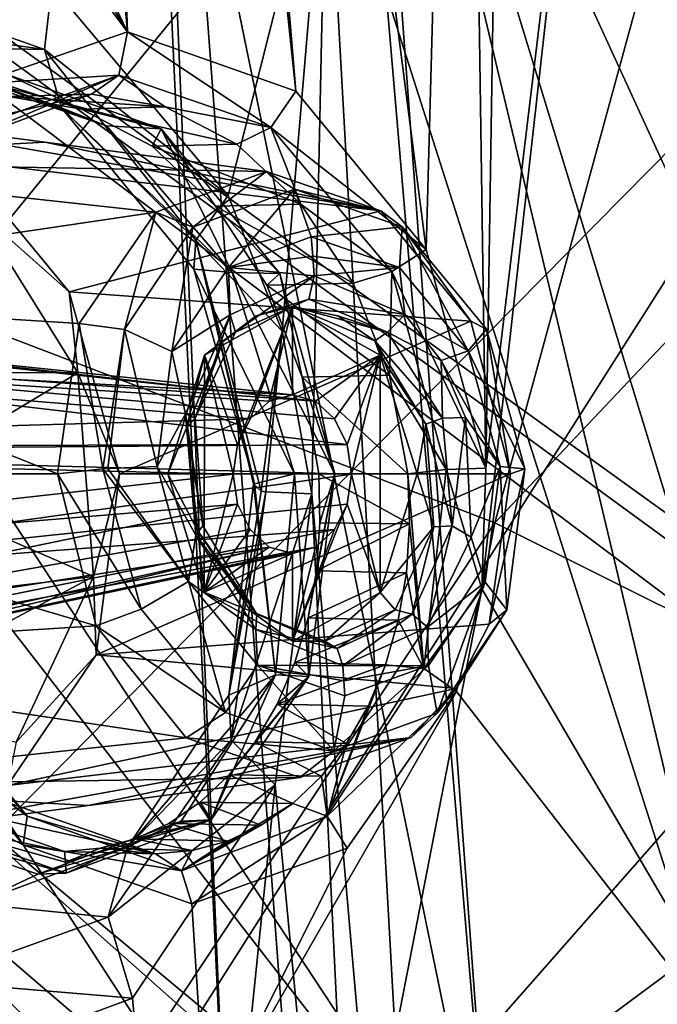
# Model space of a CAD drawing. Header units: metres. Extents: x -150 to 307, y -550 to 84.
# Tile 981 of 1056: x 218.24 to 221.67, y 19.39 to 24.7. Entities that reach past the tile are written whole.
import ezdxf

# ---------------------------------------------------------------- set-up
doc = ezdxf.new("R2010")
doc.units = ezdxf.units.M
doc.layers.add('solid_26006363', color=7, linetype='CONTINUOUS')

msp = doc.modelspace()

# ---------------------------------------------------------------- linework, layer by layer
at = {"layer": 'solid_26006363'}
for points in [[(219.725174, 24.310604, 896.531372), (218.371445, 37.137581, 897.953064), (218.634766, 37.405762, 898.256897)], [(220.425995, 23.458023, 897.025696), (219.725174, 24.310604, 896.531372), (218.634766, 37.405762, 898.256897)], [(220.625214, 30.690834, 898.524719), (220.425995, 23.458023, 897.025696), (218.634766, 37.405762, 898.256897)], [(218.371445, 37.137581, 897.953064), (218.818283, 24.63063, 895.775085), (218.258987, 30.736115, 896.402832)], [(219.725174, 24.310604, 896.531372), (218.818283, 24.63063, 895.775085), (218.371445, 37.137581, 897.953064)], [(224.341949, 23.315149, 909.80011), (223.392471, 33.158905, 910.8255), (218.879883, 29.627649, 905.655029)], [(207.210709, 32.490288, 894.447876), (226.584961, 17.939213, 905.5672), (226.852875, 18.152309, 905.862976)], [(207.210709, 32.490288, 894.447876), (226.910736, 18.299572, 905.940063), (226.584961, 17.939213, 905.5672)], [(207.210709, 32.490288, 894.447876), (226.852875, 18.152309, 905.862976), (226.910736, 18.299572, 905.940063)], [(210.618042, 12.746159, 926.440979), (217.86026, 31.333513, 929.891663), (222.933075, 25.208296, 934.411377)], [(215.484024, 27.767172, 930.53302), (217.784317, 23.137108, 932.776428), (219.641235, 30.798508, 933.339844)], [(219.641235, 30.798508, 933.339844), (217.784317, 23.137108, 932.776428), (222.788315, 29.265169, 935.864197)], [(218.258987, 30.736115, 896.402832), (218.818283, 24.63063, 895.775085), (215.8797, 30.690626, 894.296875)], [(218.818283, 24.63063, 895.775085), (215.877319, 29.482153, 894.055481), (215.8797, 30.690626, 894.296875)], [(220.625214, 30.690834, 898.524719), (220.74852, 22.280916, 897.13678), (220.425995, 23.458023, 897.025696)], [(220.625214, 30.690834, 898.524719), (220.861603, 29.492245, 898.497437), (220.74852, 22.280916, 897.13678)], [(218.879883, 29.627649, 905.655029), (218.835312, 29.399069, 905.565613), (219.358475, 18.264877, 904.187561)], [(218.879883, 29.627649, 905.655029), (219.358475, 18.264877, 904.187561), (219.742844, 18.088186, 904.527832)], [(224.341949, 23.315149, 909.80011), (218.879883, 29.627649, 905.655029), (219.742844, 18.088186, 904.527832)], [(218.818283, 24.63063, 895.775085), (215.641602, 28.849808, 893.728638), (215.877319, 29.482153, 894.055481)], [(220.861603, 29.492245, 898.497437), (221.501083, 28.525146, 898.894714), (220.74852, 22.280916, 897.13678)], [(218.835312, 29.399069, 905.565613), (214.890747, 19.224972, 900.232239), (219.358475, 18.264877, 904.187561)], [(218.835312, 29.399069, 905.565613), (215.567642, 21.623007, 901.173279), (214.890747, 19.224972, 900.232239)], [(218.835312, 29.399069, 905.565613), (215.135422, 22.978559, 900.995178), (215.510162, 22.372761, 901.235596)], [(218.835312, 29.399069, 905.565613), (218.49173, 28.876263, 905.135132), (215.135422, 22.978559, 900.995178)], [(218.835312, 29.399069, 905.565613), (215.510162, 22.372761, 901.235596), (215.567642, 21.623007, 901.173279)], [(217.784317, 23.137108, 932.776428), (220.796112, 21.986137, 935.121948), (222.788315, 29.265169, 935.864197)], [(222.788315, 29.265169, 935.864197), (220.796112, 21.986137, 935.121948), (225.828857, 27.305632, 938.273621)], [(218.49173, 28.876263, 905.135132), (214.58371, 23.214386, 900.541687), (215.135422, 22.978559, 900.995178)], [(218.49173, 28.876263, 905.135132), (217.951172, 28.773222, 904.608704), (214.58371, 23.214386, 900.541687)], [(218.818283, 24.63063, 895.775085), (218.005142, 24.349564, 895.01062), (215.641602, 28.849808, 893.728638)], [(221.501083, 28.525146, 898.894714), (220.727432, 21.631031, 897.021729), (220.74852, 22.280916, 897.13678)], [(221.501083, 28.525146, 898.894714), (222.456528, 18.67592, 898.201721), (220.727432, 21.631031, 897.021729)], [(221.501083, 28.525146, 898.894714), (222.379272, 28.057442, 899.617981), (222.456528, 18.67592, 898.201721)], [(219.995987, 27.363911, 904.170959), (220.097733, 27.420607, 904.277832), (220.789505, 18.066858, 903.441711)], [(222.07103, 19.135887, 904.806458), (220.789505, 18.066858, 903.441711), (220.097733, 27.420607, 904.277832)], [(223.768433, 21.762133, 906.843323), (220.097733, 27.420607, 904.277832), (225.209595, 25.788092, 908.960205)], [(222.231323, 20.449648, 905.144592), (222.07103, 19.135887, 904.806458), (220.097733, 27.420607, 904.277832)], [(222.854965, 21.414446, 905.893127), (222.231323, 20.449648, 905.144592), (220.097733, 27.420607, 904.277832)], [(223.768433, 21.762133, 906.843323), (222.854965, 21.414446, 905.893127), (220.097733, 27.420607, 904.277832)], [(218.90332, 27.241022, 903.124634), (219.995987, 27.363911, 904.170959), (220.789505, 18.066858, 903.441711)], [(220.796112, 21.986137, 935.121948), (223.751617, 20.514965, 937.392212), (225.828857, 27.305632, 938.273621)], [(218.90332, 27.241022, 903.124634), (216.467865, 24.371096, 900.386902), (215.467972, 24.722464, 899.552673)], [(218.90332, 27.241022, 903.124634), (217.242737, 23.444633, 900.933533), (216.467865, 24.371096, 900.386902)], [(218.90332, 27.241022, 903.124634), (220.789505, 18.066858, 903.441711), (217.242737, 23.444633, 900.933533)], [(218.410141, 24.879019, 898.559204), (219.360962, 23.748285, 899.232727), (219.889664, 25.847887, 900.071228)], [(219.360962, 23.748285, 899.232727), (219.651947, 23.018818, 899.381592), (219.889664, 25.847887, 900.071228)], [(219.651947, 23.018818, 899.381592), (219.810226, 22.142023, 899.390991), (219.889664, 25.847887, 900.071228)], [(219.810226, 22.142023, 899.390991), (220.603836, 13.07055, 899.026611), (219.889664, 25.847887, 900.071228)], [(224.01265, 12.915481, 902.217163), (222.568146, 25.193985, 902.457703), (219.889664, 25.847887, 900.071228)], [(220.603836, 13.07055, 899.026611), (224.01265, 12.915481, 902.217163), (219.889664, 25.847887, 900.071228)], [(212.583405, 8.932697, 928.192017), (210.618042, 12.746159, 926.440979), (222.933075, 25.208296, 934.411377)], [(212.583405, 8.932697, 928.192017), (222.933075, 25.208296, 934.411377), (226.778046, 17.647861, 937.837097)], [(218.370422, 24.535858, 898.357849), (218.410141, 24.879019, 898.559204), (217.309677, 24.911436, 897.475769)], [(218.370422, 24.535858, 898.357849), (217.309677, 24.911436, 897.475769), (217.43985, 24.66877, 897.328613)], [(218.370422, 24.535858, 898.357849), (219.360962, 23.748285, 899.232727), (218.410141, 24.879019, 898.559204)], [(218.370422, 24.535858, 898.357849), (217.43985, 24.66877, 897.328613), (217.545349, 24.55162, 897.209534)], [(218.77063, 24.397301, 895.828247), (218.005142, 24.349564, 895.01062), (218.818283, 24.63063, 895.775085)], [(219.590866, 24.115046, 896.508423), (218.77063, 24.397301, 895.828247), (218.818283, 24.63063, 895.775085)], [(219.590866, 24.115046, 896.508423), (218.818283, 24.63063, 895.775085), (219.725174, 24.310604, 896.531372)], [(218.703796, 24.123549, 897.524292), (217.545349, 24.55162, 897.209534), (217.86647, 24.4119, 896.847168)], [(218.462357, 24.221384, 897.94342), (218.370422, 24.535858, 898.357849), (217.545349, 24.55162, 897.209534)], [(218.703796, 24.123549, 897.524292), (218.462357, 24.221384, 897.94342), (217.545349, 24.55162, 897.209534)], [(218.370422, 24.535858, 898.357849), (219.186722, 23.50902, 898.903809), (219.360962, 23.748285, 899.232727)], [(218.462357, 24.221384, 897.94342), (219.186722, 23.50902, 898.903809), (218.370422, 24.535858, 898.357849)], [(218.998657, 24.107586, 897.19989), (217.86647, 24.4119, 896.847168), (218.168808, 24.400007, 896.507813)], [(218.998657, 24.107586, 897.19989), (218.703796, 24.123549, 897.524292), (217.86647, 24.4119, 896.847168)], [(217.886826, 24.023825, 895.292603), (218.77063, 24.397301, 895.828247), (218.623688, 24.294205, 895.99353)], [(217.886826, 24.023825, 895.292603), (217.997345, 24.11442, 895.094543), (218.77063, 24.397301, 895.828247)], [(217.997345, 24.11442, 895.094543), (218.005142, 24.349564, 895.01062), (218.77063, 24.397301, 895.828247)], [(218.173111, 24.341246, 896.502075), (218.570801, 24.21464, 896.835083), (218.168808, 24.400007, 896.507813)], [(218.998657, 24.107586, 897.19989), (218.168808, 24.400007, 896.507813), (218.570801, 24.21464, 896.835083)], [(219.020798, 24.22616, 896.333679), (218.623688, 24.294205, 895.99353), (218.77063, 24.397301, 895.828247)], [(219.020798, 24.22616, 896.333679), (218.77063, 24.397301, 895.828247), (219.590866, 24.115046, 896.508423)], [(218.173111, 24.341246, 896.502075), (218.177353, 24.282455, 896.496399), (218.570801, 24.21464, 896.835083)], [(217.444, 24.016047, 895.804993), (217.886826, 24.023825, 895.292603), (218.623688, 24.294205, 895.99353)], [(217.444, 24.016047, 895.804993), (218.623688, 24.294205, 895.99353), (218.177353, 24.282455, 896.496399)], [(218.177353, 24.282455, 896.496399), (218.623688, 24.294205, 895.99353), (219.020798, 24.22616, 896.333679)], [(218.570801, 24.21464, 896.835083), (218.177353, 24.282455, 896.496399), (219.020798, 24.22616, 896.333679)], [(219.590866, 24.115046, 896.508423), (219.725174, 24.310604, 896.531372), (220.425995, 23.458023, 897.025696)], [(216.473343, 23.932846, 896.949585), (217.179108, 24.192795, 897.616272), (218.372955, 24.035612, 896.273071)], [(220.182953, 23.666273, 895.453064), (217.179108, 24.192795, 897.616272), (217.921478, 23.934376, 898.235474)], [(220.182953, 23.666273, 895.453064), (218.372955, 24.035612, 896.273071), (217.179108, 24.192795, 897.616272)], [(218.462357, 24.221384, 897.94342), (219.175674, 23.352915, 898.399231), (219.186722, 23.50902, 898.903809)], [(219.381256, 23.334608, 897.951782), (219.175674, 23.352915, 898.399231), (218.462357, 24.221384, 897.94342)], [(218.703796, 24.123549, 897.524292), (219.381256, 23.334608, 897.951782), (218.462357, 24.221384, 897.94342)], [(218.570801, 24.21464, 896.835083), (219.020798, 24.22616, 896.333679), (219.406082, 24.024784, 896.640564)], [(218.950348, 24.015106, 897.141663), (218.570801, 24.21464, 896.835083), (219.406082, 24.024784, 896.640564)], [(218.998657, 24.107586, 897.19989), (218.570801, 24.21464, 896.835083), (218.950348, 24.015106, 897.141663)], [(219.406082, 24.024784, 896.640564), (219.020798, 24.22616, 896.333679), (219.590866, 24.115046, 896.508423)], [(218.998657, 24.107586, 897.19989), (219.381256, 23.334608, 897.951782), (218.703796, 24.123549, 897.524292)], [(218.998657, 24.107586, 897.19989), (218.950348, 24.015106, 897.141663), (219.291916, 23.692196, 897.39624)], [(219.638153, 23.328346, 897.650391), (218.998657, 24.107586, 897.19989), (219.291916, 23.692196, 897.39624)], [(219.638153, 23.328346, 897.650391), (219.381256, 23.334608, 897.951782), (218.998657, 24.107586, 897.19989)], [(219.751572, 23.701685, 896.891357), (219.406082, 24.024784, 896.640564), (219.590866, 24.115046, 896.508423)], [(220.242096, 23.340586, 896.958435), (219.590866, 24.115046, 896.508423), (220.425995, 23.458023, 897.025696)], [(219.751572, 23.701685, 896.891357), (219.590866, 24.115046, 896.508423), (220.242096, 23.340586, 896.958435)], [(218.372955, 24.035612, 896.273071), (219.566681, 23.878399, 894.929932), (216.473343, 23.932846, 896.949585)], [(220.182953, 23.666273, 895.453064), (219.566681, 23.878399, 894.929932), (218.372955, 24.035612, 896.273071)], [(218.950348, 24.015106, 897.141663), (219.406082, 24.024784, 896.640564), (219.751572, 23.701685, 896.891357)], [(219.291916, 23.692196, 897.39624), (218.950348, 24.015106, 897.141663), (219.751572, 23.701685, 896.891357)], [(218.970932, 23.659277, 894.376343), (215.995422, 23.219166, 896.415955), (216.473343, 23.932846, 896.949585)], [(218.970932, 23.659277, 894.376343), (216.473343, 23.932846, 896.949585), (219.566681, 23.878399, 894.929932)], [(218.503525, 23.230919, 898.645691), (217.921478, 23.934376, 898.235474), (218.001282, 23.676041, 898.26532)], [(220.182953, 23.666273, 895.453064), (217.921478, 23.934376, 898.235474), (218.503525, 23.230919, 898.645691)], [(219.169998, 23.577784, 894.243164), (218.970932, 23.659277, 894.376343), (219.566681, 23.878399, 894.929932)], [(219.169998, 23.577784, 894.243164), (219.566681, 23.878399, 894.929932), (219.717209, 23.782722, 894.760559)], [(219.717209, 23.782722, 894.760559), (219.566681, 23.878399, 894.929932), (220.182953, 23.666273, 895.453064)], [(219.361084, 23.361071, 894.238586), (219.169998, 23.577784, 894.243164), (219.717209, 23.782722, 894.760559)], [(219.361084, 23.361071, 894.238586), (219.717209, 23.782722, 894.760559), (219.807816, 23.526112, 894.659241)], [(220.298386, 23.580173, 895.244446), (219.717209, 23.782722, 894.760559), (220.182953, 23.666273, 895.453064)], [(219.807816, 23.526112, 894.659241), (219.717209, 23.782722, 894.760559), (220.298386, 23.580173, 895.244446)], [(219.186722, 23.50902, 898.903809), (219.651947, 23.018818, 899.381592), (219.360962, 23.748285, 899.232727)], [(219.291916, 23.692196, 897.39624), (219.751572, 23.701685, 896.891357), (220.033112, 23.277481, 897.06842)], [(220.033112, 23.277481, 897.06842), (219.751572, 23.701685, 896.891357), (220.242096, 23.340586, 896.958435)], [(218.970932, 23.659277, 894.376343), (218.557785, 23.060228, 893.941406), (215.995422, 23.219166, 896.415955)], [(218.549957, 22.794334, 898.619324), (218.001282, 23.676041, 898.26532), (217.394516, 22.795403, 900.206604)], [(218.503525, 23.230919, 898.645691), (218.001282, 23.676041, 898.26532), (218.549957, 22.794334, 898.619324)], [(220.667236, 23.071798, 895.816101), (220.182953, 23.666273, 895.453064), (218.503525, 23.230919, 898.645691)], [(218.800964, 23.026678, 893.833252), (218.557785, 23.060228, 893.941406), (218.970932, 23.659277, 894.376343)], [(219.169998, 23.577784, 894.243164), (218.800964, 23.026678, 893.833252), (218.970932, 23.659277, 894.376343)], [(219.56926, 23.265615, 897.57843), (219.291916, 23.692196, 897.39624), (220.033112, 23.277481, 897.06842)], [(219.638153, 23.328346, 897.650391), (219.291916, 23.692196, 897.39624), (219.56926, 23.265615, 897.57843)], [(220.298386, 23.580173, 895.244446), (220.182953, 23.666273, 895.453064), (220.667236, 23.071798, 895.816101)], [(219.05629, 22.909555, 893.900818), (218.800964, 23.026678, 893.833252), (219.169998, 23.577784, 894.243164)], [(219.361084, 23.361071, 894.238586), (219.05629, 22.909555, 893.900818), (219.169998, 23.577784, 894.243164)], [(220.282883, 23.361359, 895.055969), (219.807816, 23.526112, 894.659241), (220.298386, 23.580173, 895.244446)], [(220.653824, 22.912182, 895.318481), (220.282883, 23.361359, 895.055969), (220.298386, 23.580173, 895.244446)], [(220.751282, 23.028835, 895.564636), (220.298386, 23.580173, 895.244446), (220.667236, 23.071798, 895.816101)], [(220.653824, 22.912182, 895.318481), (220.298386, 23.580173, 895.244446), (220.751282, 23.028835, 895.564636)], [(219.175674, 23.352915, 898.399231), (219.502899, 22.197208, 898.454895), (219.186722, 23.50902, 898.903809)], [(219.186722, 23.50902, 898.903809), (219.538513, 22.156235, 898.978455), (219.651947, 23.018818, 899.381592)], [(219.497131, 22.194183, 898.486084), (219.538513, 22.156235, 898.978455), (219.186722, 23.50902, 898.903809)], [(219.502899, 22.197208, 898.454895), (219.497131, 22.194183, 898.486084), (219.186722, 23.50902, 898.903809)], [(219.81575, 23.421621, 894.650269), (219.361084, 23.361071, 894.238586), (219.807816, 23.526112, 894.659241)], [(219.81575, 23.421621, 894.650269), (219.807816, 23.526112, 894.659241), (220.282883, 23.361359, 895.055969)], [(217.614288, 22.156403, 901.068176), (217.242737, 23.444633, 900.933533), (220.789505, 18.066858, 903.441711)], [(220.242096, 23.340586, 896.958435), (220.425995, 23.458023, 897.025696), (220.74852, 22.280916, 897.13678)], [(219.81575, 23.421621, 894.650269), (219.823761, 23.317154, 894.641296), (219.361084, 23.361071, 894.238586)], [(219.81575, 23.421621, 894.650269), (220.282883, 23.361359, 895.055969), (219.823761, 23.317154, 894.641296)], [(219.370087, 23.106899, 894.207642), (219.05629, 22.909555, 893.900818), (219.361084, 23.361071, 894.238586)], [(219.716812, 22.249992, 898.011902), (219.502899, 22.197208, 898.454895), (219.175674, 23.352915, 898.399231)], [(219.381256, 23.334608, 897.951782), (219.716812, 22.249992, 898.011902), (219.175674, 23.352915, 898.399231)], [(219.823761, 23.317154, 894.641296), (219.370087, 23.106899, 894.207642), (219.361084, 23.361071, 894.238586)], [(219.935425, 22.249998, 897.753174), (219.716812, 22.249992, 898.011902), (219.381256, 23.334608, 897.951782)], [(219.638153, 23.328346, 897.650391), (219.935425, 22.249998, 897.753174), (219.381256, 23.334608, 897.951782)], [(219.638153, 23.328346, 897.650391), (219.56926, 23.265615, 897.57843), (219.758743, 22.771158, 897.672668)], [(219.638153, 23.328346, 897.650391), (219.758743, 22.771158, 897.672668), (219.935425, 22.249998, 897.753174)], [(220.312424, 23.107893, 895.043274), (219.823761, 23.317154, 894.641296), (220.282883, 23.361359, 895.055969)], [(220.229919, 22.782137, 897.158386), (220.033112, 23.277481, 897.06842), (220.242096, 23.340586, 896.958435)], [(220.229919, 22.782137, 897.158386), (220.242096, 23.340586, 896.958435), (220.535034, 22.273201, 897.059204)], [(220.535034, 22.273201, 897.059204), (220.242096, 23.340586, 896.958435), (220.74852, 22.280916, 897.13678)], [(220.312424, 23.107893, 895.043274), (220.282883, 23.361359, 895.055969), (220.653824, 22.912182, 895.318481)], [(219.399063, 23.012817, 894.298584), (219.370087, 23.106899, 894.207642), (219.823761, 23.317154, 894.641296)], [(219.793961, 23.189919, 894.677795), (219.399063, 23.012817, 894.298584), (219.823761, 23.317154, 894.641296)], [(219.56926, 23.265615, 897.57843), (220.033112, 23.277481, 897.06842), (220.229919, 22.782137, 897.158386)], [(222.264282, 19.957676, 907.211731), (224.341949, 23.315149, 909.80011), (219.742844, 18.088186, 904.527832)], [(220.312424, 23.107893, 895.043274), (219.793961, 23.189919, 894.677795), (219.823761, 23.317154, 894.641296)], [(218.77475, 22.25, 898.738831), (218.503525, 23.230919, 898.645691), (218.549957, 22.794334, 898.619324)], [(220.667236, 23.071798, 895.816101), (218.503525, 23.230919, 898.645691), (218.77475, 22.25, 898.738831)], [(219.758743, 22.771158, 897.672668), (219.56926, 23.265615, 897.57843), (220.229919, 22.782137, 897.158386)], [(219.83078, 22.640959, 894.889893), (215.135422, 22.978559, 900.995178), (214.58371, 23.214386, 900.541687)], [(217.155533, 22.943707, 897.648254), (219.83078, 22.640959, 894.889893), (214.58371, 23.214386, 900.541687)], [(218.44014, 22.25, 893.746338), (215.875397, 22.25, 896.163208), (215.995422, 23.219166, 896.415955)], [(218.557785, 23.060228, 893.941406), (218.44014, 22.25, 893.746338), (215.995422, 23.219166, 896.415955)], [(219.510895, 23.100639, 894.555786), (219.399063, 23.012817, 894.298584), (219.793961, 23.189919, 894.677795)], [(219.706009, 23.150763, 894.778687), (219.510895, 23.100639, 894.555786), (219.793961, 23.189919, 894.677795)], [(220.219223, 23.013668, 895.025513), (219.706009, 23.150763, 894.778687), (219.793961, 23.189919, 894.677795)], [(220.219223, 23.013668, 895.025513), (219.793961, 23.189919, 894.677795), (220.312424, 23.107893, 895.043274)], [(217.784317, 23.137108, 932.776428), (216.457001, 15.442872, 932.374939), (220.796112, 21.986137, 935.121948)], [(219.233261, 22.889378, 894.357483), (219.510895, 23.100639, 894.555786), (219.706009, 23.150763, 894.778687)], [(219.411179, 22.409021, 894.515991), (219.233261, 22.889378, 894.357483), (219.706009, 23.150763, 894.778687)], [(219.478561, 22.546806, 894.57605), (219.411179, 22.409021, 894.515991), (219.706009, 23.150763, 894.778687)], [(219.581253, 22.640959, 894.667542), (219.478561, 22.546806, 894.57605), (219.706009, 23.150763, 894.778687)], [(219.706009, 22.675285, 894.778687), (219.581253, 22.640959, 894.667542), (219.706009, 23.150763, 894.778687)], [(219.950851, 23.101007, 894.944214), (219.706009, 23.150763, 894.778687), (220.219223, 23.013668, 895.025513)], [(220.151123, 22.967093, 895.09668), (219.706009, 23.150763, 894.778687), (219.950851, 23.101007, 894.944214)], [(220.179306, 22.88859, 895.200378), (219.706009, 23.150763, 894.778687), (220.151123, 22.967093, 895.09668)], [(219.706009, 22.675285, 894.778687), (219.706009, 23.150763, 894.778687), (220.179306, 22.88859, 895.200378)], [(220.880508, 22.249992, 895.913757), (220.667236, 23.071798, 895.816101), (218.77475, 22.25, 898.738831)], [(219.370087, 23.106899, 894.207642), (219.129517, 22.572578, 893.914917), (219.05629, 22.909555, 893.900818)], [(219.181671, 22.54957, 894.028442), (219.129517, 22.572578, 893.914917), (219.370087, 23.106899, 894.207642)], [(219.399063, 23.012817, 894.298584), (219.181671, 22.54957, 894.028442), (219.370087, 23.106899, 894.207642)], [(219.233261, 22.889378, 894.357483), (219.33165, 22.961447, 894.3703), (219.510895, 23.100639, 894.555786)], [(219.510895, 23.100639, 894.555786), (219.33165, 22.961447, 894.3703), (219.399063, 23.012817, 894.298584)], [(220.151123, 22.967093, 895.09668), (219.950851, 23.101007, 894.944214), (220.219223, 23.013668, 895.025513)], [(220.219223, 23.013668, 895.025513), (220.312424, 23.107893, 895.043274), (220.507614, 22.861202, 895.179932)], [(220.312424, 23.107893, 895.043274), (220.653824, 22.912182, 895.318481), (220.507614, 22.861202, 895.179932)], [(220.751282, 23.028835, 895.564636), (220.667236, 23.071798, 895.816101), (220.880508, 22.249992, 895.913757)], [(218.684296, 22.276642, 893.639709), (218.44014, 22.25, 893.746338), (218.557785, 23.060228, 893.941406)], [(218.800964, 23.026678, 893.833252), (218.684296, 22.276642, 893.639709), (218.557785, 23.060228, 893.941406)], [(218.711578, 22.278721, 893.638733), (218.684296, 22.276642, 893.639709), (218.800964, 23.026678, 893.833252)], [(218.977234, 22.289976, 893.739075), (218.711578, 22.278721, 893.638733), (218.800964, 23.026678, 893.833252)], [(219.05629, 22.909555, 893.900818), (218.977234, 22.289976, 893.739075), (218.800964, 23.026678, 893.833252)], [(219.33165, 22.961447, 894.3703), (219.181671, 22.54957, 894.028442), (219.399063, 23.012817, 894.298584)], [(219.538513, 22.156235, 898.978455), (219.56395, 22.152641, 899.04425), (219.651947, 23.018818, 899.381592)], [(219.56395, 22.152641, 899.04425), (219.810226, 22.142023, 899.390991), (219.651947, 23.018818, 899.381592)], [(220.151123, 22.967093, 895.09668), (220.219223, 23.013668, 895.025513), (220.514282, 22.550102, 895.209961)], [(220.514282, 22.550102, 895.209961), (220.219223, 23.013668, 895.025513), (220.507614, 22.861202, 895.179932)], [(220.653824, 22.912182, 895.318481), (220.751282, 23.028835, 895.564636), (220.958313, 22.276731, 895.658508)], [(220.751282, 23.028835, 895.564636), (220.880508, 22.249992, 895.913757), (220.958313, 22.276731, 895.658508)], [(219.478561, 22.546806, 894.57605), (214.063187, 22.987762, 900.044312), (213.773087, 22.382748, 899.694519)], [(219.581253, 22.640959, 894.667542), (214.063187, 22.987762, 900.044312), (219.478561, 22.546806, 894.57605)], [(219.706009, 22.675285, 894.778687), (214.063187, 22.987762, 900.044312), (219.581253, 22.640959, 894.667542)], [(217.155533, 22.943707, 897.648254), (214.063187, 22.987762, 900.044312), (219.706009, 22.675285, 894.778687)], [(220.000854, 22.409021, 895.041382), (215.510162, 22.372761, 901.235596), (215.135422, 22.978559, 900.995178)], [(219.933456, 22.546806, 894.981384), (215.135422, 22.978559, 900.995178), (219.83078, 22.640959, 894.889893)], [(220.000854, 22.409021, 895.041382), (215.135422, 22.978559, 900.995178), (219.933456, 22.546806, 894.981384)], [(219.33165, 22.961447, 894.3703), (219.13588, 22.497244, 894.117737), (219.181671, 22.54957, 894.028442)], [(219.233261, 22.889378, 894.357483), (219.13588, 22.497244, 894.117737), (219.33165, 22.961447, 894.3703)], [(220.424515, 22.51841, 895.263611), (220.151123, 22.967093, 895.09668), (220.514282, 22.550102, 895.209961)], [(220.179306, 22.88859, 895.200378), (220.151123, 22.967093, 895.09668), (220.424515, 22.51841, 895.263611)], [(217.155533, 22.943707, 897.648254), (219.706009, 22.675285, 894.778687), (219.83078, 22.640959, 894.889893)], [(219.129517, 22.572578, 893.914917), (218.977234, 22.289976, 893.739075), (219.05629, 22.909555, 893.900818)], [(220.507614, 22.861202, 895.179932), (220.653824, 22.912182, 895.318481), (220.825256, 22.290068, 895.378723)], [(220.653824, 22.912182, 895.318481), (220.958313, 22.276731, 895.658508), (220.825256, 22.290068, 895.378723)], [(219.034256, 22.250483, 894.180176), (219.13588, 22.497244, 894.117737), (219.233261, 22.889378, 894.357483)], [(219.230591, 21.614059, 894.355103), (219.034256, 22.250483, 894.180176), (219.233261, 22.889378, 894.357483)], [(219.387756, 22.248434, 894.495178), (219.230591, 21.614059, 894.355103), (219.233261, 22.889378, 894.357483)], [(219.411179, 22.409021, 894.515991), (219.387756, 22.248434, 894.495178), (219.233261, 22.889378, 894.357483)], [(219.83078, 22.640959, 894.889893), (219.706009, 22.675285, 894.778687), (220.179306, 22.88859, 895.200378)], [(219.933456, 22.546806, 894.981384), (219.83078, 22.640959, 894.889893), (220.179306, 22.88859, 895.200378)], [(220.000854, 22.409021, 895.041382), (219.933456, 22.546806, 894.981384), (220.179306, 22.88859, 895.200378)], [(220.024277, 22.248434, 895.062256), (220.000854, 22.409021, 895.041382), (220.179306, 22.88859, 895.200378)], [(220.024277, 22.248434, 895.062256), (220.179306, 22.88859, 895.200378), (220.178802, 21.610685, 895.199951)], [(220.178802, 21.610685, 895.199951), (220.179306, 22.88859, 895.200378), (220.377777, 22.250561, 895.377258)], [(220.377777, 22.250561, 895.377258), (220.179306, 22.88859, 895.200378), (220.424515, 22.51841, 895.263611)], [(220.507614, 22.861202, 895.179932), (220.825256, 22.290068, 895.378723), (220.638672, 22.553869, 895.250854)], [(220.514282, 22.550102, 895.209961), (220.507614, 22.861202, 895.179932), (220.638672, 22.553869, 895.250854)], [(218.549957, 22.794334, 898.619324), (217.394516, 22.795403, 900.206604), (217.525284, 22.180246, 900.208496)], [(218.63501, 21.69825, 898.530396), (218.549957, 22.794334, 898.619324), (217.525284, 22.180246, 900.208496)], [(218.77475, 22.25, 898.738831), (218.549957, 22.794334, 898.619324), (218.63501, 21.69825, 898.530396)], [(219.758743, 22.771158, 897.672668), (220.229919, 22.782137, 897.158386), (220.327881, 22.250004, 897.154541)], [(219.758743, 22.771158, 897.672668), (220.327881, 22.250004, 897.154541), (219.848221, 22.250002, 897.674377)], [(219.935425, 22.249998, 897.753174), (219.758743, 22.771158, 897.672668), (219.848221, 22.250002, 897.674377)], [(220.535034, 22.273201, 897.059204), (220.327881, 22.250004, 897.154541), (220.229919, 22.782137, 897.158386)], [(219.478561, 22.546806, 894.57605), (213.773087, 22.382748, 899.694519), (219.411179, 22.409021, 894.515991)], [(219.129517, 22.572578, 893.914917), (219.186768, 21.920839, 893.869995), (218.977234, 22.289976, 893.739075)], [(219.223938, 21.971115, 893.970947), (219.186768, 21.920839, 893.869995), (219.129517, 22.572578, 893.914917)], [(219.181671, 22.54957, 894.028442), (219.223938, 21.971115, 893.970947), (219.129517, 22.572578, 893.914917)], [(219.13588, 22.497244, 894.117737), (219.223938, 21.971115, 893.970947), (219.181671, 22.54957, 894.028442)], [(220.424515, 22.51841, 895.263611), (220.514282, 22.550102, 895.209961), (220.566788, 21.9709, 895.161316)], [(220.566788, 21.9709, 895.161316), (220.514282, 22.550102, 895.209961), (220.638672, 22.553869, 895.250854)], [(220.566788, 21.9709, 895.161316), (220.638672, 22.553869, 895.250854), (220.668579, 21.909016, 895.182495)], [(220.638672, 22.553869, 895.250854), (220.825256, 22.290068, 895.378723), (220.668579, 21.909016, 895.182495)], [(219.034256, 22.250483, 894.180176), (219.197327, 21.943672, 894.077515), (219.13588, 22.497244, 894.117737)], [(219.13588, 22.497244, 894.117737), (219.197327, 21.943672, 894.077515), (219.223938, 21.971115, 893.970947)], [(220.377777, 22.250561, 895.377258), (220.424515, 22.51841, 895.263611), (220.467636, 21.964308, 895.206848)], [(220.467636, 21.964308, 895.206848), (220.424515, 22.51841, 895.263611), (220.566788, 21.9709, 895.161316)], [(219.411179, 22.409021, 894.515991), (213.773087, 22.382748, 899.694519), (219.387756, 22.248434, 894.495178)], [(219.387756, 22.248434, 894.495178), (213.773087, 22.382748, 899.694519), (213.825607, 21.625679, 899.626953)], [(220.024277, 22.248434, 895.062256), (215.510162, 22.372761, 901.235596), (220.000854, 22.409021, 895.041382)], [(220.024277, 22.248434, 895.062256), (215.567642, 21.623007, 901.173279), (215.510162, 22.372761, 901.235596)], [(218.890808, 21.520807, 893.712097), (218.44014, 22.25, 893.746338), (218.684296, 22.276642, 893.639709)], [(219.147293, 21.67012, 893.799255), (218.684296, 22.276642, 893.639709), (218.711578, 22.278721, 893.638733)], [(219.147293, 21.67012, 893.799255), (218.890808, 21.520807, 893.712097), (218.684296, 22.276642, 893.639709)], [(219.147293, 21.67012, 893.799255), (218.711578, 22.278721, 893.638733), (218.977234, 22.289976, 893.739075)], [(219.186768, 21.920839, 893.869995), (219.147293, 21.67012, 893.799255), (218.977234, 22.289976, 893.739075)], [(220.415039, 21.201664, 896.78009), (220.327881, 22.250004, 897.154541), (220.535034, 22.273201, 897.059204)], [(220.415039, 21.201664, 896.78009), (220.535034, 22.273201, 897.059204), (220.727432, 21.631031, 897.021729)], [(220.535034, 22.273201, 897.059204), (220.74852, 22.280916, 897.13678), (220.727432, 21.631031, 897.021729)], [(220.668579, 21.909016, 895.182495), (220.825256, 22.290068, 895.378723), (220.744568, 21.667255, 895.215515)], [(220.744568, 21.667255, 895.215515), (220.825256, 22.290068, 895.378723), (220.861649, 21.518665, 895.460266)], [(220.958313, 22.276731, 895.658508), (220.880508, 22.249992, 895.913757), (220.766037, 21.440849, 895.722168)], [(220.861649, 21.518665, 895.460266), (220.958313, 22.276731, 895.658508), (220.766037, 21.440849, 895.722168)], [(220.825256, 22.290068, 895.378723), (220.958313, 22.276731, 895.658508), (220.861649, 21.518665, 895.460266)], [(219.387756, 22.248434, 894.495178), (213.825607, 21.625679, 899.626953), (219.411179, 22.087845, 894.515991)], [(220.000854, 22.087845, 895.041382), (215.567642, 21.623007, 901.173279), (220.024277, 22.248434, 895.062256)], [(218.648605, 21.431011, 893.841003), (215.875397, 22.25, 896.163208), (218.44014, 22.25, 893.746338)], [(218.648605, 21.431011, 893.841003), (216.145859, 21.274656, 896.258789), (215.875397, 22.25, 896.163208)], [(218.890808, 21.520807, 893.712097), (218.648605, 21.431011, 893.841003), (218.44014, 22.25, 893.746338)], [(218.649368, 21.276165, 898.481812), (218.77475, 22.25, 898.738831), (218.63501, 21.69825, 898.530396)], [(220.880508, 22.249992, 895.913757), (218.77475, 22.25, 898.738831), (218.649368, 21.276165, 898.481812)], [(220.766037, 21.440849, 895.722168), (220.880508, 22.249992, 895.913757), (218.649368, 21.276165, 898.481812)], [(219.230591, 21.614059, 894.355103), (219.197327, 21.943672, 894.077515), (219.034256, 22.250483, 894.180176)], [(219.387756, 22.248434, 894.495178), (219.411179, 22.087845, 894.515991), (219.230591, 21.614059, 894.355103)], [(219.615128, 21.167786, 897.686279), (219.502899, 22.197208, 898.454895), (219.716812, 22.249992, 898.011902)], [(219.794067, 21.159988, 897.465881), (219.615128, 21.167786, 897.686279), (219.716812, 22.249992, 898.011902)], [(219.935425, 22.249998, 897.753174), (219.794067, 21.159988, 897.465881), (219.716812, 22.249992, 898.011902)], [(219.935425, 22.249998, 897.753174), (219.83577, 21.7276, 897.585632), (219.790726, 21.475189, 897.508179)], [(219.935425, 22.249998, 897.753174), (219.790726, 21.475189, 897.508179), (219.794067, 21.159988, 897.465881)], [(219.935425, 22.249998, 897.753174), (219.854874, 21.98735, 897.641174), (219.83577, 21.7276, 897.585632)], [(219.848221, 22.250002, 897.674377), (220.327881, 22.250004, 897.154541), (220.337387, 21.981152, 897.117188)], [(219.854874, 21.98735, 897.641174), (219.848221, 22.250002, 897.674377), (220.337387, 21.981152, 897.117188)], [(219.935425, 22.249998, 897.753174), (219.848221, 22.250002, 897.674377), (219.854874, 21.98735, 897.641174)], [(220.000854, 22.087845, 895.041382), (220.024277, 22.248434, 895.062256), (220.178802, 21.610685, 895.199951)], [(220.178802, 21.610685, 895.199951), (220.377777, 22.250561, 895.377258), (220.467636, 21.964308, 895.206848)], [(220.337387, 21.981152, 897.117188), (220.327881, 22.250004, 897.154541), (220.415039, 21.201664, 896.78009)], [(218.63501, 21.69825, 898.530396), (217.525284, 22.180246, 900.208496), (217.508118, 21.563408, 900.079224)], [(219.364563, 21.058531, 898.135559), (219.538513, 22.156235, 898.978455), (219.497131, 22.194183, 898.486084)], [(219.615128, 21.167786, 897.686279), (219.364563, 21.058531, 898.135559), (219.497131, 22.194183, 898.486084)], [(219.615128, 21.167786, 897.686279), (219.497131, 22.194183, 898.486084), (219.502899, 22.197208, 898.454895)], [(217.464508, 20.832882, 900.735901), (217.614288, 22.156403, 901.068176), (220.789505, 18.066858, 903.441711)], [(219.364563, 21.058531, 898.135559), (219.56395, 22.152641, 899.04425), (219.538513, 22.156235, 898.978455)], [(219.364563, 21.058531, 898.135559), (219.377151, 20.815664, 898.648987), (219.56395, 22.152641, 899.04425)], [(219.377151, 20.815664, 898.648987), (219.810226, 22.142023, 899.390991), (219.56395, 22.152641, 899.04425)], [(219.377151, 20.815664, 898.648987), (219.61293, 20.575804, 898.983032), (219.810226, 22.142023, 899.390991)], [(219.810226, 22.142023, 899.390991), (219.61293, 20.575804, 898.983032), (220.166824, 14.8207, 898.793396)], [(219.810226, 22.142023, 899.390991), (220.166824, 14.8207, 898.793396), (220.603836, 13.07055, 899.026611)], [(219.411179, 22.087845, 894.515991), (213.825607, 21.625679, 899.626953), (214.20253, 21.011942, 899.869812)], [(219.411179, 22.087845, 894.515991), (214.20253, 21.011942, 899.869812), (219.478561, 21.95006, 894.57605)], [(219.933456, 21.95006, 894.981384), (215.567642, 21.623007, 901.173279), (220.000854, 22.087845, 895.041382)], [(219.411179, 22.087845, 894.515991), (219.478561, 21.95006, 894.57605), (219.230591, 21.614059, 894.355103)], [(220.000854, 22.087845, 895.041382), (220.178802, 21.610685, 895.199951), (219.706009, 21.35, 894.778687)], [(219.933456, 21.95006, 894.981384), (220.000854, 22.087845, 895.041382), (219.706009, 21.35, 894.778687)], [(219.478561, 21.95006, 894.57605), (214.20253, 21.011942, 899.869812), (219.581253, 21.855907, 894.667542)], [(219.933456, 21.95006, 894.981384), (215.283981, 21.013422, 900.829895), (215.567642, 21.623007, 901.173279)], [(219.83078, 21.855907, 894.889893), (215.283981, 21.013422, 900.829895), (219.933456, 21.95006, 894.981384)], [(216.457001, 15.442872, 932.374939), (219.372208, 14.675077, 934.592712), (220.796112, 21.986137, 935.121948)], [(219.223938, 21.971115, 893.970947), (219.514786, 21.495312, 894.151917), (219.186768, 21.920839, 893.869995)], [(219.197327, 21.943672, 894.077515), (219.514786, 21.495312, 894.151917), (219.223938, 21.971115, 893.970947)], [(219.478561, 21.95006, 894.57605), (219.581253, 21.855907, 894.667542), (219.230591, 21.614059, 894.355103)], [(220.796112, 21.986137, 935.121948), (219.372208, 14.675077, 934.592712), (223.751617, 20.514965, 937.392212)], [(219.83078, 21.855907, 894.889893), (219.933456, 21.95006, 894.981384), (219.706009, 21.35, 894.778687)], [(219.83577, 21.7276, 897.585632), (219.854874, 21.98735, 897.641174), (220.337387, 21.981152, 897.117188)], [(219.83577, 21.7276, 897.585632), (220.337387, 21.981152, 897.117188), (220.32019, 21.71734, 897.057251)], [(220.178802, 21.610685, 895.199951), (220.467636, 21.964308, 895.206848), (220.259247, 21.518425, 894.945801)], [(220.259247, 21.518425, 894.945801), (220.467636, 21.964308, 895.206848), (220.35173, 21.494293, 894.893188)], [(220.32019, 21.71734, 897.057251), (220.337387, 21.981152, 897.117188), (220.415039, 21.201664, 896.78009)], [(220.35173, 21.494293, 894.893188), (220.566788, 21.9709, 895.161316), (220.434525, 21.424028, 894.903809)], [(220.467636, 21.964308, 895.206848), (220.566788, 21.9709, 895.161316), (220.35173, 21.494293, 894.893188)], [(220.566788, 21.9709, 895.161316), (220.668579, 21.909016, 895.182495), (220.434525, 21.424028, 894.903809)], [(219.186768, 21.920839, 893.869995), (219.508972, 21.411392, 894.081665), (219.147293, 21.67012, 893.799255)], [(219.514786, 21.495312, 894.151917), (219.508972, 21.411392, 894.081665), (219.186768, 21.920839, 893.869995)], [(219.197327, 21.943672, 894.077515), (219.482727, 21.511082, 894.256958), (219.514786, 21.495312, 894.151917)], [(219.230591, 21.614059, 894.355103), (219.482727, 21.511082, 894.256958), (219.197327, 21.943672, 894.077515)], [(220.668579, 21.909016, 895.182495), (220.744568, 21.667255, 895.215515), (220.434525, 21.424028, 894.903809)], [(219.581253, 21.855907, 894.667542), (214.20253, 21.011942, 899.869812), (214.767242, 20.776791, 900.335754)], [(219.83078, 21.855907, 894.889893), (214.767242, 20.776791, 900.335754), (215.283981, 21.013422, 900.829895)], [(219.581253, 21.855907, 894.667542), (214.767242, 20.776791, 900.335754), (217.246735, 21.301325, 897.545898)], [(217.246735, 21.301325, 897.545898), (214.767242, 20.776791, 900.335754), (219.83078, 21.855907, 894.889893)], [(217.246735, 21.301325, 897.545898), (219.706009, 21.821581, 894.778687), (219.581253, 21.855907, 894.667542)], [(217.246735, 21.301325, 897.545898), (219.83078, 21.855907, 894.889893), (219.706009, 21.821581, 894.778687)], [(219.581253, 21.855907, 894.667542), (219.706009, 21.821581, 894.778687), (219.230591, 21.614059, 894.355103)], [(219.83078, 21.855907, 894.889893), (219.706009, 21.35, 894.778687), (219.706009, 21.821581, 894.778687)], [(219.706009, 21.821581, 894.778687), (219.706009, 21.35, 894.778687), (219.230591, 21.614059, 894.355103)], [(218.63501, 21.69825, 898.530396), (217.508118, 21.563408, 900.079224), (217.346085, 21.012228, 899.834045)], [(218.218719, 20.806297, 898.028076), (218.63501, 21.69825, 898.530396), (217.346085, 21.012228, 899.834045)], [(218.649368, 21.276165, 898.481812), (218.63501, 21.69825, 898.530396), (218.218719, 20.806297, 898.028076)], [(219.790726, 21.475189, 897.508179), (219.83577, 21.7276, 897.585632), (220.32019, 21.71734, 897.057251)], [(219.790726, 21.475189, 897.508179), (220.32019, 21.71734, 897.057251), (220.276733, 21.463123, 896.975647)], [(220.276733, 21.463123, 896.975647), (220.32019, 21.71734, 897.057251), (220.415039, 21.201664, 896.78009)], [(219.147293, 21.67012, 893.799255), (219.344925, 20.964455, 894.034485), (218.890808, 21.520807, 893.712097)], [(219.147293, 21.67012, 893.799255), (219.517776, 21.219461, 894.0625), (219.344925, 20.964455, 894.034485)], [(219.508972, 21.411392, 894.081665), (219.517776, 21.219461, 894.0625), (219.147293, 21.67012, 893.799255)], [(220.415039, 21.201664, 896.78009), (220.727432, 21.631031, 897.021729), (220.589462, 21.078703, 896.817688)], [(220.434525, 21.424028, 894.903809), (220.744568, 21.667255, 895.215515), (220.438568, 21.218233, 894.878357)], [(220.438568, 21.218233, 894.878357), (220.744568, 21.667255, 895.215515), (220.485565, 20.961897, 895.045166)], [(220.744568, 21.667255, 895.215515), (220.861649, 21.518665, 895.460266), (220.485565, 20.961897, 895.045166)], [(222.456528, 18.67592, 898.201721), (220.589462, 21.078703, 896.817688), (220.727432, 21.631031, 897.021729)], [(219.230591, 21.614059, 894.355103), (219.706009, 21.35, 894.778687), (219.482727, 21.511082, 894.256958)], [(219.706009, 21.35, 894.778687), (220.178802, 21.610685, 895.199951), (219.881027, 21.35, 894.582275)], [(220.178802, 21.610685, 895.199951), (220.259247, 21.518425, 894.945801), (219.881027, 21.35, 894.582275)], [(218.890808, 21.520807, 893.712097), (219.344925, 20.964455, 894.034485), (218.648605, 21.431011, 893.841003)], [(219.482727, 21.511082, 894.256958), (219.947083, 21.310492, 894.50531), (219.514786, 21.495312, 894.151917)], [(219.482727, 21.511082, 894.256958), (219.881027, 21.35, 894.582275), (219.947083, 21.310492, 894.50531)], [(219.706009, 21.35, 894.778687), (219.881027, 21.35, 894.582275), (219.482727, 21.511082, 894.256958)], [(219.514786, 21.495312, 894.151917), (219.947083, 21.310492, 894.50531), (219.508972, 21.411392, 894.081665)], [(219.71994, 21.234528, 897.409729), (219.790726, 21.475189, 897.508179), (220.276733, 21.463123, 896.975647)], [(219.794067, 21.159988, 897.465881), (219.790726, 21.475189, 897.508179), (219.71994, 21.234528, 897.409729)], [(220.259247, 21.518425, 894.945801), (219.947083, 21.310492, 894.50531), (219.881027, 21.35, 894.582275)], [(220.259247, 21.518425, 894.945801), (220.35173, 21.494293, 894.893188), (219.947083, 21.310492, 894.50531)], [(220.35173, 21.494293, 894.893188), (219.97731, 21.215637, 894.468384), (219.947083, 21.310492, 894.50531)], [(220.35173, 21.494293, 894.893188), (220.434525, 21.424028, 894.903809), (219.97731, 21.215637, 894.468384)], [(220.485565, 20.961897, 895.045166), (220.861649, 21.518665, 895.460266), (220.588699, 21.094917, 895.526428)], [(220.861649, 21.518665, 895.460266), (220.766037, 21.440849, 895.722168), (220.588699, 21.094917, 895.526428)], [(218.648605, 21.431011, 893.841003), (219.133148, 20.829428, 894.205505), (216.145859, 21.274656, 896.258789)], [(219.344925, 20.964455, 894.034485), (219.133148, 20.829428, 894.205505), (218.648605, 21.431011, 893.841003)], [(220.588699, 21.094917, 895.526428), (220.766037, 21.440849, 895.722168), (218.649368, 21.276165, 898.481812)], [(219.71994, 21.234528, 897.409729), (220.276733, 21.463123, 896.975647), (220.207825, 21.222704, 896.873779)], [(220.434525, 21.424028, 894.903809), (220.438568, 21.218233, 894.878357), (219.97731, 21.215637, 894.468384)], [(220.207825, 21.222704, 896.873779), (220.276733, 21.463123, 896.975647), (220.415039, 21.201664, 896.78009)], [(219.508972, 21.411392, 894.081665), (219.97731, 21.215637, 894.468384), (219.517776, 21.219461, 894.0625)], [(219.947083, 21.310492, 894.50531), (219.97731, 21.215637, 894.468384), (219.508972, 21.411392, 894.081665)], [(219.133148, 20.829428, 894.205505), (216.729202, 20.570189, 896.673462), (216.145859, 21.274656, 896.258789)], [(218.171326, 20.572092, 897.952942), (218.649368, 21.276165, 898.481812), (218.218719, 20.806297, 898.028076)], [(220.588699, 21.094917, 895.526428), (218.649368, 21.276165, 898.481812), (218.171326, 20.572092, 897.952942)], [(218.413528, 16.521475, 894.311523), (217.918747, 16.193645, 893.841858), (216.318787, 21.235176, 893.065979)], [(219.357437, 16.756832, 895.169983), (218.413528, 16.521475, 894.311523), (216.318787, 21.235176, 893.065979)], [(219.265198, 18.345318, 895.273499), (219.357437, 16.756832, 895.169983), (216.318787, 21.235176, 893.065979)], [(219.241531, 18.731148, 895.300049), (219.265198, 18.345318, 895.273499), (216.318787, 21.235176, 893.065979)], [(218.255173, 20.253401, 894.62616), (219.241531, 18.731148, 895.300049), (216.318787, 21.235176, 893.065979)], [(217.556686, 21.116791, 894.130493), (218.255173, 20.253401, 894.62616), (216.318787, 21.235176, 893.065979)], [(217.562805, 21.222454, 894.526489), (218.278061, 20.407049, 894.758423), (217.632034, 21.201429, 894.309814)], [(217.562805, 21.222454, 894.526489), (218.187256, 20.474525, 894.957031), (218.278061, 20.407049, 894.758423)], [(219.517776, 21.219461, 894.0625), (219.928726, 20.758434, 894.522034), (219.344925, 20.964455, 894.034485)], [(219.517776, 21.219461, 894.0625), (219.988586, 21.054476, 894.455688), (219.928726, 20.758434, 894.522034)], [(219.98291, 21.13505, 894.462097), (219.988586, 21.054476, 894.455688), (219.517776, 21.219461, 894.0625)], [(219.98291, 21.13505, 894.462097), (219.517776, 21.219461, 894.0625), (219.97731, 21.215637, 894.468384)], [(219.624374, 21.010695, 897.291809), (219.71994, 21.234528, 897.409729), (220.207825, 21.222704, 896.873779)], [(219.794067, 21.159988, 897.465881), (219.71994, 21.234528, 897.409729), (219.624374, 21.010695, 897.291809)], [(219.624374, 21.010695, 897.291809), (220.207825, 21.222704, 896.873779), (220.114502, 21.000019, 896.753418)], [(220.207825, 21.222704, 896.873779), (220.415039, 21.201664, 896.78009), (219.894089, 20.40704, 896.190857)], [(220.114502, 21.000019, 896.753418), (220.207825, 21.222704, 896.873779), (219.894089, 20.40704, 896.190857)], [(220.438568, 21.218233, 894.878357), (220.485565, 20.961897, 895.045166), (219.928726, 20.758434, 894.522034)], [(219.988586, 21.054476, 894.455688), (220.438568, 21.218233, 894.878357), (219.928726, 20.758434, 894.522034)], [(219.98291, 21.13505, 894.462097), (219.97731, 21.215637, 894.468384), (220.438568, 21.218233, 894.878357)], [(219.98291, 21.13505, 894.462097), (220.438568, 21.218233, 894.878357), (219.988586, 21.054476, 894.455688)], [(217.632034, 21.201429, 894.309814), (218.255173, 20.253401, 894.62616), (217.556686, 21.116791, 894.130493)], [(217.632034, 21.201429, 894.309814), (218.278061, 20.407049, 894.758423), (218.255173, 20.253401, 894.62616)], [(219.615128, 21.167786, 897.686279), (218.818237, 20.240976, 897.482727), (219.364563, 21.058531, 898.135559)], [(219.615128, 21.167786, 897.686279), (219.106995, 20.380289, 897.066467), (218.818237, 20.240976, 897.482727)], [(219.268021, 20.3873, 896.885193), (219.106995, 20.380289, 897.066467), (219.615128, 21.167786, 897.686279)], [(219.794067, 21.159988, 897.465881), (219.268021, 20.3873, 896.885193), (219.615128, 21.167786, 897.686279)], [(219.794067, 21.159988, 897.465881), (219.365509, 20.630095, 897.005981), (219.268021, 20.3873, 896.885193)], [(219.794067, 21.159988, 897.465881), (219.505066, 20.807381, 897.155884), (219.365509, 20.630095, 897.005981)], [(219.794067, 21.159988, 897.465881), (219.624374, 21.010695, 897.291809), (219.505066, 20.807381, 897.155884)], [(219.894089, 20.40704, 896.190857), (220.415039, 21.201664, 896.78009), (220.589462, 21.078703, 896.817688)], [(220.345718, 20.831038, 895.281677), (220.588699, 21.094917, 895.526428), (218.171326, 20.572092, 897.952942)], [(219.364563, 21.058531, 898.135559), (218.818237, 20.240976, 897.482727), (219.377151, 20.815664, 898.648987)], [(220.001816, 20.235497, 896.172363), (220.589462, 21.078703, 896.817688), (219.241531, 18.731148, 895.300049)], [(222.456528, 18.67592, 898.201721), (219.241531, 18.731148, 895.300049), (220.589462, 21.078703, 896.817688)], [(219.894089, 20.40704, 896.190857), (220.589462, 21.078703, 896.817688), (220.001816, 20.235497, 896.172363)], [(220.485565, 20.961897, 895.045166), (220.588699, 21.094917, 895.526428), (220.345718, 20.831038, 895.281677)], [(219.505066, 20.807381, 897.155884), (219.624374, 21.010695, 897.291809), (219.998413, 20.798901, 896.616577)], [(219.624374, 21.010695, 897.291809), (220.114502, 21.000019, 896.753418), (219.998413, 20.798901, 896.616577)], [(219.998413, 20.798901, 896.616577), (220.114502, 21.000019, 896.753418), (219.894089, 20.40704, 896.190857)], [(219.344925, 20.964455, 894.034485), (219.928726, 20.758434, 894.522034), (219.133148, 20.829428, 894.205505)], [(219.928726, 20.758434, 894.522034), (220.485565, 20.961897, 895.045166), (220.345718, 20.831038, 895.281677)], [(219.133148, 20.829428, 894.205505), (219.746948, 20.614609, 894.726624), (216.729202, 20.570189, 896.673462)], [(216.824249, 19.85939, 900.022095), (217.464508, 20.832882, 900.735901), (220.362076, 18.264433, 903.063171)], [(217.464508, 20.832882, 900.735901), (220.789505, 18.066858, 903.441711), (220.362076, 18.264433, 903.063171)], [(220.345718, 20.831038, 895.281677), (218.171326, 20.572092, 897.952942), (217.468521, 20.314419, 897.291931)], [(220.345718, 20.831038, 895.281677), (217.468521, 20.314419, 897.291931), (218.607773, 20.464521, 896.009216)], [(220.345718, 20.831038, 895.281677), (218.607773, 20.464521, 896.009216), (219.746948, 20.614609, 894.726624)], [(219.377151, 20.815664, 898.648987), (218.714478, 19.863136, 897.894104), (219.61293, 20.575804, 898.983032)], [(218.818237, 20.240976, 897.482727), (218.714478, 19.863136, 897.894104), (219.377151, 20.815664, 898.648987)], [(219.928726, 20.758434, 894.522034), (219.746948, 20.614609, 894.726624), (219.133148, 20.829428, 894.205505)], [(219.365509, 20.630095, 897.005981), (219.505066, 20.807381, 897.155884), (219.862106, 20.622877, 896.466125)], [(219.505066, 20.807381, 897.155884), (219.998413, 20.798901, 896.616577), (219.862106, 20.622877, 896.466125)], [(219.928726, 20.758434, 894.522034), (220.345718, 20.831038, 895.281677), (219.746948, 20.614609, 894.726624)], [(219.862106, 20.622877, 896.466125), (219.998413, 20.798901, 896.616577), (219.894089, 20.40704, 896.190857)], [(219.209839, 20.483227, 896.846252), (219.365509, 20.630095, 897.005981), (219.707962, 20.475061, 896.304626)], [(219.268021, 20.3873, 896.885193), (219.365509, 20.630095, 897.005981), (219.209839, 20.483227, 896.846252)], [(219.365509, 20.630095, 897.005981), (219.862106, 20.622877, 896.466125), (219.707962, 20.475061, 896.304626)], [(219.746948, 20.614609, 894.726624), (218.607773, 20.464521, 896.009216), (216.729202, 20.570189, 896.673462)], [(218.607773, 20.464521, 896.009216), (217.468521, 20.314419, 897.291931), (216.729202, 20.570189, 896.673462)], [(218.714478, 19.863136, 897.894104), (218.845596, 19.427649, 898.132629), (219.61293, 20.575804, 898.983032)], [(219.61293, 20.575804, 898.983032), (218.845596, 19.427649, 898.132629), (219.151596, 16.086689, 898.00592)], [(219.61293, 20.575804, 898.983032), (219.151596, 16.086689, 898.00592), (220.166824, 14.8207, 898.793396)], [(219.707962, 20.475061, 896.304626), (219.862106, 20.622877, 896.466125), (219.894089, 20.40704, 896.190857)], [(217.657822, 20.389479, 895.457581), (218.478317, 20.217573, 896.158997), (217.704269, 20.484613, 895.511475)], [(217.704269, 20.484613, 895.511475), (218.969452, 20.204651, 895.605469), (218.187256, 20.474525, 894.957031)], [(217.704269, 20.484613, 895.511475), (218.478317, 20.217573, 896.158997), (218.969452, 20.204651, 895.605469)], [(218.187256, 20.474525, 894.957031), (218.969452, 20.204651, 895.605469), (218.278061, 20.407049, 894.758423)], [(219.040253, 20.367735, 896.678894), (219.209839, 20.483227, 896.846252), (219.538315, 20.357824, 896.134644)], [(219.268021, 20.3873, 896.885193), (219.209839, 20.483227, 896.846252), (219.040253, 20.367735, 896.678894)], [(219.707962, 20.475061, 896.304626), (219.894089, 20.40704, 896.190857), (219.109421, 20.113024, 895.448059)], [(219.538315, 20.357824, 896.134644), (219.707962, 20.475061, 896.304626), (219.109421, 20.113024, 895.448059)], [(219.209839, 20.483227, 896.846252), (219.707962, 20.475061, 896.304626), (219.538315, 20.357824, 896.134644)], [(219.372208, 14.675077, 934.592712), (222.266998, 13.693556, 936.763489), (223.751617, 20.514965, 937.392212)], [(217.499481, 20.379097, 895.642761), (218.487503, 20.100008, 896.151245), (217.657822, 20.389479, 895.457581)], [(217.499481, 20.379097, 895.642761), (218.335342, 20.094009, 896.322327), (218.487503, 20.100008, 896.151245)], [(217.499481, 20.379097, 895.642761), (217.993256, 19.934597, 896.708801), (218.335342, 20.094009, 896.322327)], [(217.657822, 20.389479, 895.457581), (218.482941, 20.1588, 896.15509), (218.478317, 20.217573, 896.158997)], [(217.657822, 20.389479, 895.457581), (218.487503, 20.100008, 896.151245), (218.482941, 20.1588, 896.15509)], [(218.278061, 20.407049, 894.758423), (219.109421, 20.113024, 895.448059), (218.255173, 20.253401, 894.62616)], [(218.969452, 20.204651, 895.605469), (219.109421, 20.113024, 895.448059), (218.278061, 20.407049, 894.758423)], [(219.106995, 20.380289, 897.066467), (218.487503, 20.100008, 896.151245), (218.335342, 20.094009, 896.322327)], [(219.106995, 20.380289, 897.066467), (218.335342, 20.094009, 896.322327), (218.818237, 20.240976, 897.482727)], [(219.268021, 20.3873, 896.885193), (218.671295, 20.234522, 896.332397), (218.482941, 20.1588, 896.15509)], [(219.268021, 20.3873, 896.885193), (218.482941, 20.1588, 896.15509), (218.487503, 20.100008, 896.151245)], [(219.268021, 20.3873, 896.885193), (218.487503, 20.100008, 896.151245), (219.106995, 20.380289, 897.066467)], [(219.268021, 20.3873, 896.885193), (218.859756, 20.284706, 896.506714), (218.671295, 20.234522, 896.332397)], [(219.268021, 20.3873, 896.885193), (219.040253, 20.367735, 896.678894), (218.859756, 20.284706, 896.506714)], [(218.859756, 20.284706, 896.506714), (219.040253, 20.367735, 896.678894), (219.356674, 20.273222, 895.959595)], [(219.040253, 20.367735, 896.678894), (219.538315, 20.357824, 896.134644), (219.356674, 20.273222, 895.959595)], [(219.894089, 20.40704, 896.190857), (219.164551, 19.934303, 895.386475), (219.109421, 20.113024, 895.448059)], [(219.894089, 20.40704, 896.190857), (220.001816, 20.235497, 896.172363), (219.164551, 19.934303, 895.386475)], [(219.356674, 20.273222, 895.959595), (219.538315, 20.357824, 896.134644), (219.109421, 20.113024, 895.448059)], [(218.255173, 20.253401, 894.62616), (219.164551, 19.934303, 895.386475), (219.241531, 18.731148, 895.300049)], [(219.109421, 20.113024, 895.448059), (219.164551, 19.934303, 895.386475), (218.255173, 20.253401, 894.62616)], [(218.671295, 20.234522, 896.332397), (218.859756, 20.284706, 896.506714), (219.165924, 20.221928, 895.782166)], [(218.859756, 20.284706, 896.506714), (219.356674, 20.273222, 895.959595), (219.165924, 20.221928, 895.782166)], [(219.165924, 20.221928, 895.782166), (219.356674, 20.273222, 895.959595), (219.109421, 20.113024, 895.448059)], [(218.818237, 20.240976, 897.482727), (217.993256, 19.934597, 896.708801), (218.714478, 19.863136, 897.894104)], [(218.335342, 20.094009, 896.322327), (217.993256, 19.934597, 896.708801), (218.818237, 20.240976, 897.482727)], [(218.478317, 20.217573, 896.158997), (218.671295, 20.234522, 896.332397), (218.969452, 20.204651, 895.605469)], [(218.482941, 20.1588, 896.15509), (218.671295, 20.234522, 896.332397), (218.478317, 20.217573, 896.158997)], [(218.671295, 20.234522, 896.332397), (219.165924, 20.221928, 895.782166), (218.969452, 20.204651, 895.605469)], [(219.165924, 20.221928, 895.782166), (219.109421, 20.113024, 895.448059), (218.969452, 20.204651, 895.605469)], [(220.001816, 20.235497, 896.172363), (219.241531, 18.731148, 895.300049), (219.164551, 19.934303, 895.386475)], [(217.993256, 19.934597, 896.708801), (217.752609, 19.518444, 896.98114), (218.714478, 19.863136, 897.894104)], [(222.037888, 19.311895, 906.899536), (222.264282, 19.957676, 907.211731), (219.742844, 18.088186, 904.527832)], [(216.824249, 19.85939, 900.022095), (220.362076, 18.264433, 903.063171), (215.862778, 19.494728, 899.115051)], [(218.714478, 19.863136, 897.894104), (217.752609, 19.518444, 896.98114), (218.845596, 19.427649, 898.132629)], [(217.752609, 19.518444, 896.98114), (217.693573, 18.99921, 897.048584), (218.845596, 19.427649, 898.132629)], [(215.862778, 19.494728, 899.115051), (220.362076, 18.264433, 903.063171), (215.875961, 19.360437, 899.108948)], [(218.845596, 19.427649, 898.132629), (217.693573, 18.99921, 897.048584), (219.151596, 16.086689, 898.00592)]]:
    msp.add_3dface(points, dxfattribs=at)

doc.saveas('drawing.dxf')
